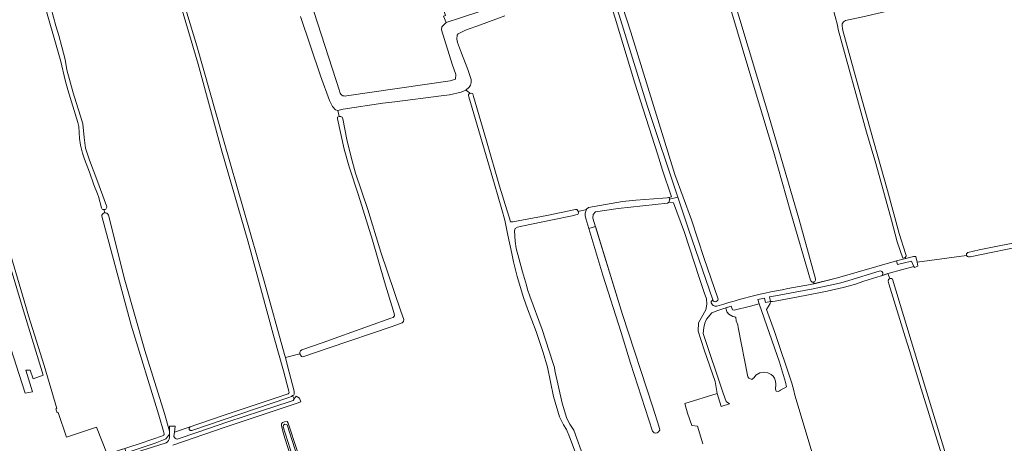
# Model space of a CAD drawing. Header units: metres. Extents: x 209813 to 223847, y 571801 to 587119.
# Tile 546 of 656: x 215690 to 216440, y 583874 to 584196. Entities that reach past the tile are written whole.
import ezdxf

# ---------------------------------------------------------------- set-up
doc = ezdxf.new("R2010")
doc.units = ezdxf.units.M
for name, color, linetype, lineweight in [('B-RO-GR-BOUWLAND-GV', 8, 'Continuous', 0), ('B-RO-GR-GRAS-GV', 8, 'Continuous', 0), ('B-RO-OG-TERREIN_CULTUURSCHEIDING-GV', 8, 'Continuous', 0), ('B-RO-OG-WATER_GREPPEL-GV', 8, 'Continuous', 0), ('B-RO-VH-ONVERHARD-GV', 8, 'Continuous', 0), ('B-RO-VH-VERHARDING_BETON-GV', 8, 'Continuous', 0)]:
    doc.layers.add(name, color=color, linetype=linetype, lineweight=lineweight)

msp = doc.modelspace()

# ---------------------------------------------------------------- linework, layer by layer
at = {"layer": 'B-RO-GR-BOUWLAND-GV', "flags": 128}
msp.add_lwpolyline([(216406.752, 583817.394), (216376.256, 583915.337), (216367.401, 583944.355), (216364.219, 583954.855), (216351.704, 583995.054), (216351.173, 583997.282), (216351.385, 583998.554), (216352.446, 583999.191), (216350.849, 584002.92), (216345.764, 584001.206), (216332.612, 583997.176), (216325.611, 583994.63), (216317.02, 583992.297), (216304.823, 583989.539), (216287.852, 583986.357), (216265.154, 583982.008), (216263.033, 583981.69), (216261.642, 583981.802), (216261.442, 583980.099), (216258.578, 583975.75), (216264.624, 583958.78), (216277.882, 583919.43), (216279.367, 583914.02), (216280.109, 583910.308), (216294.831, 583861.343)], dxfattribs=at)
at = {"layer": 'B-RO-GR-GRAS-GV', "flags": 128}
for points in [[(215927.809, 584469.791), (215924.352, 584468.345), (215925.389, 584466.937), (215925.313, 584465.72), (215925.852, 584464.315), (215951.343, 584387.489), (215961.851, 584356.963), (215964.641, 584347.786), (215982.546, 584293.289), (216014.033, 584199.539), (216012.634, 584199.069), (216014.522, 584194.166), (216025.383, 584197.851), (216054.107, 584207.149), (216058.975, 584207.84), (216061.262, 584206.53), (216062.255, 584205.348), (216062.5, 584203.819), (216062.114, 584203.009), (216069.377, 584205.651), (216067.946, 584207.026), (216069.167, 584210.847)], [(215889.082, 584275.519), (215891.091, 584271.847), (215913.953, 584201.829), (215933.367, 584142.101)], [(215695.603, 584267.236), (215699.5, 584252.07), (215700.864, 584247.374), (215703.9, 584237.495), (215706.378, 584229.621), (215708.796, 584221.463), (215708.943, 584220.511), (215711.43, 584210.974), (215713.715, 584204.823), (215717.316, 584191.764), (215719.446, 584184.375), (215721.887, 584175.69), (215724.274, 584165.929), (215725.717, 584158.029), (215730.417, 584140.658), (215732.83, 584133.351), (215736.194, 584122.907), (215737.971, 584116.935), (215738.941, 584106.681), (215739.644, 584100.622), (215740, 584098.596), (215742.932, 584089.285), (215748.468, 584074.676), (215755.9, 584054.623)], [(215751.976, 584052.958), (215749.757, 584061.726), (215749.118, 584063.588), (215746.099, 584070.445), (215742.841, 584080.119), (215739.054, 584090.094), (215737.569, 584094.588), (215736.075, 584100.642), (215735.275, 584105.95), (215734.859, 584115.073), (215734.133, 584117.907), (215726.512, 584142.806), (215724.321, 584150.256), (215721.038, 584164.37), (215692.065, 584265.794)], [(216294.704, 583995.285), (216312.577, 583999.649), (216357.481, 584012.591), (216364.536, 584014.403), (216364.216, 584015.302), (216362.367, 584014.668), (216358.078, 584027.187), (216353.71, 584043.774), (216341.745, 584086.712), (216334.773, 584110.716), (216313.226, 584188.88), (216312.493, 584192.068), (216302.01, 584231.875), (216295.144, 584260.121)], [(215757.273, 584047.505), (215769.818, 583997.947), (215785.173, 583944.473), (215800.012, 583896.444), (215803.795, 583882.903), (215803.795, 583886.768), (215808.148, 583886.768), (215807.611, 583882.215), (215845.501, 583895.086), (215894.17, 583911.322), (215894.781, 583911.861), (215895.008, 583912.46), (215894.825, 583913.377), (215890.596, 583928.989), (215883.655, 583953.988), (215863.396, 584027.836), (215843.648, 584096.211), (215825.663, 584162.341), (215806.821, 584226.152), (215802.377, 584240.286)], [(215805.104, 584241.223), (215824.628, 584176.43), (215845.007, 584104.865), (215876.055, 583997.235), (215891.433, 583941.46), (215892.268, 583939.052), (215903.222, 583941.918)], [(216292.123, 583998.086), (216277.175, 584049.203), (216263.863, 584096.05), (216244.424, 584160.554), (216219.95, 584242.751)], [(216223.907, 584243.979), (216258.7, 584128.278), (216283.044, 584044.874), (216295.861, 583998.922)], [(216139.185, 584236.282), (216155.217, 584186.723), (216188.714, 584078.48), (216201.507, 584043.87), (216210.941, 584014.392), (216221.515, 583984.271)], [(216441.921, 584225.04), (216408.663, 584216.626), (216404.376, 584215.515), (216380.246, 584209.72), (216360.323, 584205.037), (216331.907, 584198.528), (216318.651, 584195.671), (216317.064, 584194.56), (216316.27, 584193.21), (216316.27, 584191.305), (216316.378, 584189.811), (216316.746, 584187.971), (216326.748, 584151.38), (216340.083, 584104.072), (216350.798, 584066.131), (216359.609, 584033.507), (216364.371, 584018.347), (216364.927, 584016.839), (216364.848, 584016.124), (216364.216, 584015.302)], [(215903.222, 583941.918), (215903.113, 583943.025), (215903.631, 583944.273), (215904.757, 583944.989), (215920.011, 583950.312), (215955.431, 583962.904), (215972.424, 583969.046), (215974.267, 583969.66), (215975.188, 583970.787), (215974.983, 583972.629), (215967.715, 583996.686), (215958.502, 584028.421), (215947.838, 584062.783), (215940.748, 584084.143), (215936.986, 584097.746), (215931.68, 584120.804), (215931.873, 584121.962), (215933.093, 584122.708), (215932.131, 584127.195), (215930.248, 584127.72), (215927.995, 584130.177), (215925.743, 584134.682), (215918.884, 584153.518), (215903.631, 584198.663)], [(215938.754, 584138.367), (216017.628, 584149.752), (216021.647, 584151.149), (216022.044, 584154.669), (216019.126, 584162.342), (216011.061, 584188.613), (216011.229, 584190.75), (216014.522, 584194.166)], [(216059.275, 584199.258), (216040.731, 584192.305), (216029.225, 584188.331), (216023.678, 584185.599), (216022.85, 584184.44), (216022.748, 584181.6), (216023.181, 584178.977), (216026.162, 584170.781), (216031.046, 584158.364), (216033.529, 584150.831), (216033.529, 584148.43), (216033.033, 584146.526), (216031.956, 584144.87), (216029.572, 584142.711), (216030.824, 584141.973), (216032.678, 584140.404), (216032.784, 584140.234), (216033.943, 584140.317), (216034.771, 584139.82), (216035.433, 584137.751), (216045.315, 584104.123), (216055.166, 584069.446), (216060.641, 584051.496), (216062.875, 584045.138), (216063.595, 584042.341), (216065.235, 584042.385), (216091.229, 584047.269), (216113.001, 584051.657), (216114.16, 584051.822), (216114.99, 584050.537), (216115.071, 584050.141), (216121.325, 584051.73), (216121.457, 584052.051), (216122.852, 584053.395), (216148.928, 584057.866), (216158.945, 584058.859), (216179.475, 584060.432), (216182.996, 584060.577), (216186.181, 584061.425), (216179.392, 584081.707), (216175.484, 584094.202), (216158.247, 584147.987), (216143.282, 584197.598)], [(216029.572, 584142.711), (216025.875, 584141.051), (216017.091, 584139.199), (216010.688, 584138.352), (215975.525, 584133.828), (215966.384, 584132.634), (215936.185, 584128.13), (215932.131, 584127.195)], [(216115.162, 583861.262), (216108.547, 583878.671), (216106.166, 583884.122), (216103.837, 583887.72), (216100.98, 583894.017), (216096.323, 583909.257), (216091.783, 583931.802), (216088.391, 583942.9), (216083.003, 583958.748), (216076.532, 583976.038), (216073.569, 583984.717), (216068.595, 584000.75), (216065.901, 584011.884), (216064.45, 584018.379), (216061.504, 584032.236), (216059.229, 584043.666), (216056.958, 584051.794), (216051.494, 584071.107), (216031.872, 584137.588), (216031.624, 584138.688), (216031.666, 584139.302), (216031.984, 584139.831), (216032.784, 584140.234)], [(215933.093, 584122.708), (215934.342, 584122.704), (215935.366, 584122.192), (215935.98, 584120.862), (215938.949, 584105.097), (215942.123, 584091.686), (215945.603, 584079.402), (215954.919, 584051.864), (215964.746, 584019.31), (215979.918, 583974.244), (215982.252, 583967.92), (215982.149, 583966.385), (215981.029, 583965.592), (215973.33, 583962.655), (215925.387, 583946.529), (215905.411, 583939.689), (215904.353, 583939.795), (215903.222, 583941.918)], [(216210.062, 583873.208), (216206.011, 583886.826), (216201.601, 583887.351), (216198.267, 583896.559), (216196.203, 583904.02), (216220.968, 583911.64), (216219.381, 583920.689), (216211.126, 583944.978), (216206.553, 583959.146), (216206.817, 583965.363), (216212.241, 583975.418), (216213.167, 583979.651), (216212.713, 583983.713), (216211.126, 583988.634), (216207.316, 583999.905), (216196.044, 584034.354), (216187.772, 584056.96), (216184.468, 584057.449), (216183.039, 584056.655), (216145.562, 584052.611), (216128.277, 584049.885), (216126.531, 584047.98), (216126.213, 584045.281), (216148.915, 583971.939), (216171.933, 583901.136), (216176.855, 583886.055), (216177.172, 583883.674), (216175.995, 583882.135), (216175.338, 583881.748), (216174.025, 583881.555), (216172.924, 583881.834), (216171.654, 583883.104), (216154.932, 583934.857), (216147.736, 583958.14), (216133.766, 584001.744), (216123.219, 584037.229), (216120.928, 584045.013), (216120.452, 584047.289), (216120.399, 584048.929), (216120.822, 584050.517), (216121.325, 584051.73)], [(215754.399, 584049.29), (215753.996, 584051.667)], [(216115.071, 584050.141), (216115.266, 584048.982), (216114.737, 584048.03), (216113.361, 584047.606), (216110.525, 584046.958), (216095.51, 584043.783), (216072.16, 584039.02), (216068.919, 584038.425), (216067.067, 584037.367), (216066.67, 584035.449), (216067.199, 584027.776), (216067.993, 584022.021), (216069.779, 584014.745), (216072.689, 584004.36), (216075.666, 583994.174), (216076.526, 583990.734), (216078.246, 583985.905), (216087.572, 583960.439), (216095.907, 583935.37), (216097.097, 583931.335), (216097.362, 583929.086), (216102.852, 583904.215), (216106.352, 583892.748), (216108.786, 583888.303), (216111.856, 583883.752), (216119.687, 583861.844)], [(215681.855, 584021.169), (215694.553, 583978.032), (215696.558, 583970.88), (215708.36, 583932.956), (215718.144, 583900.287), (215717.168, 583899.994), (215718.257, 583896.954), (215719.148, 583897.263), (215725.447, 583878.284), (215748.16, 583886.15), (215756.306, 583865.445), (215781.55, 583873.578), (215799.206, 583879.796), (215799.549, 583880.065), (215799.888, 583880.455), (215799.511, 583882.005), (215795.835, 583895.286), (215774.554, 583963.819), (215752.26, 584046.613)], [(216410.885, 584016.838), (216410.781, 584017.152), (216410.91, 584017.973), (216411.361, 584018.553), (216411.981, 584019.055), (216420.434, 584021.073), (216457.499, 584028.549)], [(215667.033, 583997.542), (215676.425, 583966.442), (215693.917, 583911.843), (215699.526, 583912.974), (215694.541, 583929.356), (215697.801, 583929.498), (215700.069, 583922.926), (215707.623, 583925.567), (215691.883, 583977.218), (215678.913, 584020.567)], [(216458.019, 584024.944), (216413.609, 584015.706), (216412.489, 584015.752), (216411.635, 584015.977), (216410.99, 584016.524), (216410.885, 584016.838), (216373.354, 584011.656), (216373.817, 584008.742), (216371.159, 584007.7), (216370.819, 584008.407), (216351.924, 584003.282), (216350.849, 584002.92), (216352.446, 583999.191), (216353.613, 583999.191), (216354.461, 583998.66), (216379.721, 583915.658), (216399.936, 583849.343)], [(216364.536, 584014.403), (216370.401, 584015.909), (216372.23, 584016.045), (216373.354, 584011.656)], [(216291.97, 583994.617), (216294.704, 583995.285), (216294.394, 583996.483)], [(216217.571, 583982.849), (216216.306, 583981.633)], [(216220.678, 583978.118), (216225.945, 583979.711)], [(215892.268, 583939.052), (215893.599, 583932.705), (215898.82, 583913.459), (215898.922, 583911.412), (215898.513, 583910.49), (215897.611, 583910.117), (215898.785, 583907.474), (215900.379, 583909.737), (215902.924, 583908.182), (215903.85, 583905.338), (215900.344, 583904.015), (215870.513, 583894.027), (215846.171, 583885.957), (215806.483, 583872.397)]]:
    msp.add_lwpolyline(points, dxfattribs=at)
at = {"layer": 'B-RO-GR-GRAS-GV'}
for points in [[(215933.367, 584142.101, 0.4960874), (215938.754, 584138.367)], [(216257.577, 583988.152, -0.0081607), (216291.97, 583994.617)], [(216221.515, 583984.271, -0.9475041), (216217.571, 583982.849)], [(216225.945, 583979.711, -0.0166869), (216257.577, 583988.152)], [(216217.941, 583978.624, 0.1829803), (216220.678, 583978.118)]]:
    msp.add_lwpolyline(points, format="xyb", dxfattribs=at)
at = {"layer": 'B-RO-GR-GRAS-GV', "flags": 128}
for points in [[(216253.007, 583979.997), (216246.233, 583978.094), (216233.93, 583975.078), (216232.66, 583975.475), (216231.702, 583978.085), (216227.507, 583976.801), (216228.294, 583973.729), (216229.723, 583972.141), (216232.818, 583970.315), (216234.406, 583970.077), (216235.041, 583969.442), (216235.358, 583966.902), (216236.787, 583963.886), (216236.866, 583961.902), (216244.328, 583924.278), (216245.027, 583923.293), (216247.423, 583922.214), (216249.011, 583923.96), (216250.281, 583925.627), (216253.376, 583927.453), (216256.234, 583927.929), (216259.568, 583927.453), (216262.187, 583926.024), (216263.616, 583924.754), (216264.489, 583923.325), (216265.283, 583921.103), (216265.6, 583918.722), (216265.441, 583914.912), (216265.997, 583913.562), (216267.343, 583913.263), (216268.537, 583913.721), (216269.121, 583914.217), (216273.79, 583916.652), (216273.111, 583920.284), (216268.327, 583935.566)], [(215910.643, 583817.567), (215909.507, 583820.677), (215901.254, 583846.511), (215897.666, 583858.77), (215893.743, 583871.175), (215890.777, 583880.939), (215889.114, 583887.304), (215889.15, 583888.606), (215889.982, 583889.582), (215891.537, 583890.124), (215893.361, 583890.225), (215894.258, 583889.148), (215901.135, 583868.158), (215905.201, 583855.122), (215913.573, 583829.348), (215915.666, 583823.248), (215916.324, 583820.019), (215915.905, 583818.405), (215914.052, 583817.627), (215911.66, 583817.029)]]:
    msp.add_lwpolyline(points, close=True, dxfattribs=at)
at = {"layer": 'B-RO-GR-GRAS-GV'}
for centre, radius, start, end in [((215753.935, 584053.797), 2.131, 203.186685, 23.881723), ((215754.82, 584046.761), 2.564, 16.870627, 183.346494), ((216294.023, 583998.367), 1.92, 188.417696, 18.152145)]:
    msp.add_arc(centre, radius, start, end, dxfattribs=at)
at = {"layer": 'B-RO-OG-TERREIN_CULTUURSCHEIDING-GV', "flags": 128}
for points in [[(216135.677, 584239.083), (216151.581, 584251.421), (216164.662, 584259.689), (216166.579, 584263.611), (216156.957, 584261.508), (216153.314, 584259.065), (216152.415, 584260.07), (216149.889, 584258.357), (216143.921, 584253.653), (216134.117, 584244.853), (216129.92, 584241.302), (216128.15, 584237.835), (216129.143, 584234.607), (216135.6, 584221.196), (216139.243, 584210.351), (216143.282, 584197.598), (216158.247, 584147.987), (216175.484, 584094.202), (216179.392, 584081.707), (216186.181, 584061.425), (216184.309, 584060.927), (216184.67, 584059.57)], [(216184.67, 584059.57), (216190.995, 584061.133), (216167.814, 584130.141), (216140.573, 584218.765), (216140.355, 584219.596), (216135.443, 584234.704)], [(215809.79, 583876.943), (215825.359, 583882.28), (215848.224, 583889.975), (215873.117, 583898.2), (215895.722, 583905.637), (215897.948, 583906.287), (215898.785, 583907.474), (215897.611, 583910.117), (215896.797, 583909.469), (215893.926, 583908.304), (215820.797, 583883.512), (215820.173, 583883.466), (215819.88, 583883.511), (215819.473, 583883.685), (215819.239, 583883.866), (215819.046, 583884.09), (215818.901, 583884.348), (215818.811, 583884.63), (215818.779, 583884.925), (215818.843, 583885.363), (215818.958, 583885.636), (215819.225, 583885.989), (215819.544, 583886.269), (215807.611, 583882.215), (215807.236, 583878.915)], [(215803.795, 583880.581), (215802.445, 583878.69), (215801.127, 583877.155), (215799.39, 583876.287), (215792.94, 583873.874), (215770.913, 583866.476), (215769.788, 583869.788), (215763.489, 583867.759), (215764.64, 583864.369), (215757.653, 583862.022), (215734.109, 583854.773), (215735.008, 583854.223), (215735.764, 583853.892), (215736.554, 583853.833), (215737.475, 583853.892), (215738.538, 583854.339), (215740.302, 583854.723), (215746.152, 583856.528), (215758.155, 583860.466), (215773.829, 583865.515), (215790.891, 583870.776), (215801.413, 583874.13)], [(215803.795, 583878.043), (215803.795, 583880.581)]]:
    msp.add_lwpolyline(points, dxfattribs=at)
at = {"layer": 'B-RO-OG-TERREIN_CULTUURSCHEIDING-GV'}
for points in [[(215801.413, 583874.13, 0.2806716), (215803.795, 583878.043)], [(215807.236, 583878.915, 0.286762), (215809.79, 583876.943)]]:
    msp.add_lwpolyline(points, format="xyb", dxfattribs=at)
at = {"layer": 'B-RO-OG-WATER_GREPPEL-GV', "flags": 128}
for points in [[(216175.338, 583881.748), (216175.995, 583882.135), (216177.172, 583883.674), (216176.855, 583886.055), (216171.933, 583901.136), (216148.915, 583971.939), (216128.244, 584038.72), (216123.219, 584037.229), (216133.766, 584001.744), (216147.736, 583958.14), (216154.932, 583934.857), (216171.654, 583883.104), (216172.924, 583881.834), (216174.025, 583881.555)], [(215912.603, 583819.109), (215913.643, 583819.424), (215914.4, 583820.148), (215914.652, 583821.881), (215893.475, 583887.733), (215892.682, 583888.076), (215891.584, 583888.195), (215890.705, 583887.637), (215890.546, 583886.392), (215911.72, 583819.392)]]:
    msp.add_lwpolyline(points, close=True, dxfattribs=at)
msp.add_lwpolyline([(216413.679, 583806.736), (216399.936, 583849.343), (216379.721, 583915.658), (216354.461, 583998.66), (216353.613, 583999.191), (216352.446, 583999.191), (216351.385, 583998.554), (216351.173, 583997.282), (216351.704, 583995.054), (216364.219, 583954.855), (216367.401, 583944.355), (216376.256, 583915.337), (216406.752, 583817.394), (216411.638, 583802.844)], dxfattribs=at)
at = {"layer": 'B-RO-VH-ONVERHARD-GV', "flags": 128}
for points in [[(216216.306, 583981.633), (216217.548, 583982.908), (216199.191, 584036.735), (216190.995, 584061.133), (216184.67, 584059.57), (216184.468, 584057.449), (216187.772, 584056.96), (216196.044, 584034.354), (216207.316, 583999.905), (216211.126, 583988.634), (216212.713, 583983.713), (216213.167, 583979.651), (216212.241, 583975.418), (216206.817, 583965.363), (216206.553, 583959.146), (216211.126, 583944.978), (216219.381, 583920.689), (216220.968, 583911.64), (216224.066, 583901.826), (216230.412, 583903.676), (216227.89, 583905.596), (216225.585, 583911.816), (216210.312, 583957.37), (216210.72, 583961.998), (216211.582, 583965.201), (216212.905, 583968.27), (216216.98, 583973.033), (216221.425, 583974.938), (216231.702, 583978.085), (216232.66, 583975.475), (216233.93, 583975.078), (216246.233, 583978.094), (216253.007, 583979.997), (216251.877, 583983.274), (216256.909, 583984.36), (216257.852, 583980.984), (216261.642, 583981.802), (216260.699, 583985.179), (216262.656, 583985.601), (216294.054, 583991.469), (216314.173, 583995.804), (216320.509, 583997.379), (216345.111, 584004.981), (216345.871, 584004.872), (216346.327, 584004.657), (216346.729, 584004.228), (216347.024, 584003.532), (216347.051, 584002.755), (216346.943, 584002.058), (216346.622, 584001.522), (216346.167, 584001.317), (216351.924, 584003.282), (216370.819, 584008.407)], [(216357.481, 584012.591), (216312.577, 583999.649), (216291.97, 583994.617)]]:
    msp.add_lwpolyline(points, dxfattribs=at)
msp.add_lwpolyline([(216370.819, 584008.407), (216371.159, 584007.7), (216373.817, 584008.742), (216373.354, 584011.656), (216372.23, 584016.045), (216370.401, 584015.909), (216357.481, 584012.591), (216358.407, 584009.81), (216368.86, 584012.481)], close=True, dxfattribs=at)
at = {"layer": 'B-RO-VH-ONVERHARD-GV'}
msp.add_lwpolyline([(216217.941, 583978.624, -0.2131252), (216216.306, 583981.633)], format="xyb", dxfattribs=at)
at = {"layer": 'B-RO-VH-VERHARDING_BETON-GV'}
msp.add_line((215803.795, 583886.768), (215803.795, 583878.043), dxfattribs=at)

doc.saveas('drawing.dxf')
